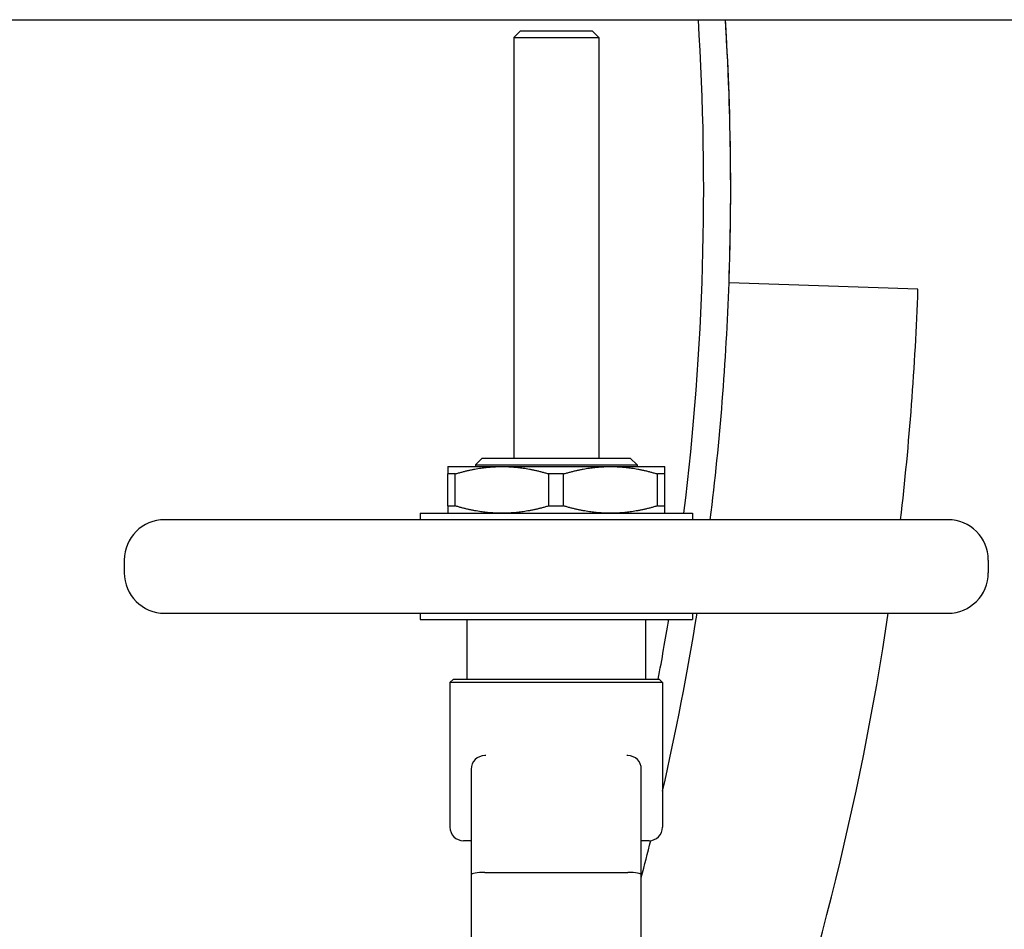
# Model space of a CAD drawing. Header units: inches. Extents: x 5 to 1128, y -85 to 748.
# Tile 570 of 656: x 955.47 to 964.59, y 299.19 to 307.61. Entities that reach past the tile are written whole.
import ezdxf

# ---------------------------------------------------------------- set-up
doc = ezdxf.new("R2010")
doc.units = ezdxf.units.IN
doc.header["$LTSCALE"] = 32
doc.header["$MEASUREMENT"] = 0
doc.layers.add('Visible (ANSI)', color=7, linetype='Continuous', lineweight=30)

msp = doc.modelspace()

# ---------------------------------------------------------------- linework, layer by layer
at = {"layer": 'Visible (ANSI)'}
for p, q in [((910.22578, 307.60867), (987.22578, 307.60867)), ((960.10958, 307.50617), (960.04708, 307.44367)), ((960.04708, 307.44367), (960.83448, 307.44367)), ((960.04708, 307.44367), (960.04708, 303.55011)), ((960.10958, 307.50617), (960.77198, 307.50617)), ((960.77198, 307.50617), (960.83448, 307.44367)), ((960.83448, 307.44367), (960.83448, 303.55011)), ((963.78949, 305.11261), (962.04055, 305.17368)), ((959.75525, 303.55011), (959.69275, 303.48761)), ((959.75525, 303.55011), (961.12631, 303.55011)), ((961.12631, 303.55011), (961.18881, 303.48761)), ((959.43685, 303.47137), (959.93881, 303.47137)), ((959.69275, 303.48761), (961.18881, 303.48761)), ((959.69275, 303.48761), (959.69275, 303.47137)), ((959.93881, 303.47137), (960.94275, 303.47137)), ((960.94275, 303.47137), (961.44472, 303.47137)), ((961.18881, 303.48761), (961.18881, 303.47137)), ((959.50485, 303.40318), (959.43685, 303.40318)), ((959.43685, 303.10649), (959.43685, 303.40318)), ((959.50485, 303.10649), (959.50485, 303.40318)), ((960.50879, 303.40318), (960.37278, 303.40318)), ((960.37278, 303.10649), (960.37278, 303.40318)), ((960.50879, 303.10649), (960.50879, 303.40318)), ((961.44472, 303.40318), (961.37672, 303.40318)), ((961.37672, 303.10649), (961.37672, 303.40318)), ((961.44472, 303.10649), (961.44472, 303.40318)), ((959.43685, 303.10649), (959.50485, 303.10649)), ((960.37278, 303.10649), (960.50879, 303.10649)), ((961.37672, 303.10649), (961.44472, 303.10649)), ((964.06677, 302.97924), (956.8148, 302.97924)), ((959.18094, 303.0383), (961.70063, 303.0383)), ((959.18094, 303.0383), (959.18094, 302.97924)), ((961.70063, 303.0383), (961.70063, 302.97924)), ((956.44078, 302.60522), (956.44078, 302.48711)), ((964.44078, 302.60522), (964.44078, 302.48711)), ((956.8148, 302.1131), (964.06677, 302.1131)), ((959.18094, 302.1131), (959.18094, 302.05404)), ((959.18094, 302.05404), (961.70063, 302.05404)), ((959.61401, 302.05404), (959.61401, 301.50286)), ((961.26755, 302.05404), (961.26755, 301.50286)), ((961.70063, 302.1131), (961.70063, 302.05404)), ((959.48778, 301.50286), (959.45653, 301.47161)), ((961.42503, 301.47161), (959.45653, 301.47161)), ((959.45653, 301.47161), (959.45653, 300.1318)), ((959.48778, 301.50286), (961.39378, 301.50286)), ((961.39378, 301.50286), (961.42503, 301.47161)), ((961.42503, 301.47161), (961.42503, 300.1318)), ((959.78785, 300.7942), (959.77838, 300.7942)), ((961.10318, 300.7942), (961.09372, 300.7942)), ((959.65338, 300.6692), (959.65338, 299.69048)), ((961.22818, 299.69048), (961.22818, 300.6692)), ((959.65338, 300.0068), (959.58153, 300.0068)), ((961.30003, 300.0068), (961.22818, 300.0068)), ((959.65338, 299.69048), (959.65338, 298.36249)), ((959.77838, 299.71252), (961.10318, 299.71252)), ((961.22818, 298.36249), (961.22818, 299.69048))]:
    msp.add_line(p, q, dxfattribs=at)
for centre, radius, start, end in [((937.05578, 306.04617), 24.75, 353.019573, 3.619565), ((937.05578, 306.04617), 25, 358, 3.583322), ((937.05578, 306.04617), 25, 0, 3.583322), ((937.05578, 306.04617), 25, 358, 0), ((937.05578, 306.04617), 25, 352.953365, 358), ((937.05578, 306.04617), 26.75, 353.416472, 358), ((956.8148, 302.60522), 0.37402, 90, 180), ((964.06677, 302.60522), 0.37402, 0, 90), ((956.8148, 302.48711), 0.37402, 180, 270), ((964.06677, 302.48711), 0.37402, 270, 0), ((937.05578, 306.04617), 24.75, 349.422347, 350.717754), ((937.05578, 306.04617), 25, 347.10228, 350.948462), ((937.05578, 306.04617), 26.75, 340.063161, 351.545111), ((959.77838, 300.6692), 0.125, 90, 180), ((961.10318, 300.6692), 0.125, 0, 90), ((959.58153, 300.1318), 0.125, 180, 270), ((961.30003, 300.1318), 0.125, 270, 0), ((937.05578, 306.04617), 25, 345.216309, 346.022786)]:
    msp.add_arc(centre, radius, start, end, dxfattribs=at)
for centre, start_param, end_param in [((959.77838, 299.69048), 1.5707963, 3.1415927), ((961.10318, 299.69048), 0, 1.5707963)]:
    msp.add_ellipse(centre, major_axis=(0.125, 0), ratio=0.176327, start_param=start_param, end_param=end_param, dxfattribs=at)
for points, weights in [([(959.43685, 303.47137), (959.43685, 303.47137), (959.43685, 303.40318)], [1, 1.03775343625, 1.0171026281]), ([(959.50485, 303.40318), (959.73389, 303.47137), (959.93881, 303.47137)], [1.0171026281, 1.03775343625, 1]), ([(959.93881, 303.47137), (960.14374, 303.47137), (960.37278, 303.40318)], [1, 1.03775343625, 1.0171026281]), ([(960.50879, 303.40318), (960.73782, 303.47137), (960.94275, 303.47137)], [1.0171026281, 1.03775343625, 1]), ([(960.94275, 303.47137), (961.14768, 303.47137), (961.37672, 303.40318)], [1, 1.03775343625, 1.0171026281]), ([(961.44472, 303.40318), (961.44472, 303.47137), (961.44472, 303.47137)], [1.0171026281, 1.03775343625, 1]), ([(959.43685, 303.10649), (959.43685, 303.0383), (959.43685, 303.0383)], [1.0171026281, 1.03775343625, 1]), ([(959.93881, 303.0383), (959.73389, 303.0383), (959.50485, 303.10649)], [1, 1.03775343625, 1.0171026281]), ([(960.37278, 303.10649), (960.14374, 303.0383), (959.93881, 303.0383)], [1.0171026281, 1.03775343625, 1]), ([(960.94275, 303.0383), (960.73782, 303.0383), (960.50879, 303.10649)], [1, 1.03775343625, 1.0171026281]), ([(961.37672, 303.10649), (961.14768, 303.0383), (960.94275, 303.0383)], [1.0171026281, 1.03775343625, 1]), ([(961.44472, 303.0383), (961.44472, 303.0383), (961.44472, 303.10649)], [1, 1.03775343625, 1.0171026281])]:
    msp.add_rational_spline(points, weights, degree=2, dxfattribs=at)

doc.saveas('drawing.dxf')
